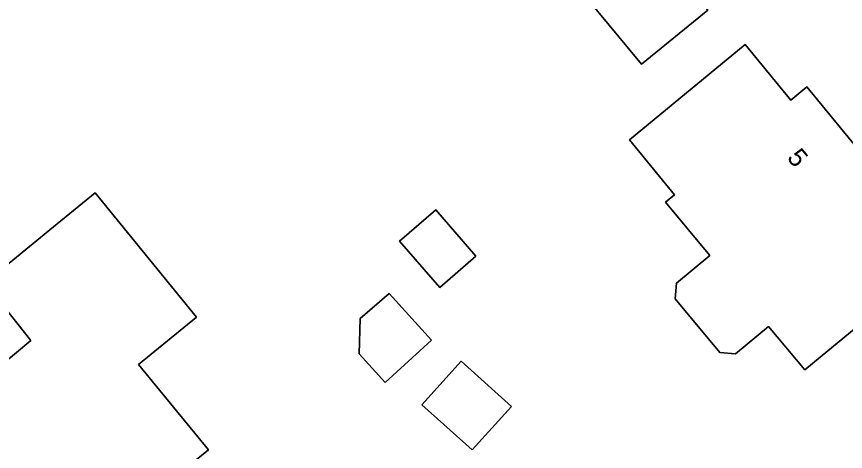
# Model space of a CAD drawing. Extents: x 157320 to 158835, y 386650 to 388491.
# Drawn here: x 158035.89 to 158080.32, y 387260.67 to 387283.97 of the extents above; entities that cross this region are included whole.
import ezdxf

# ---------------------------------------------------------------- set-up
doc = ezdxf.new("R2010")
doc.units = 0
for name, color, linetype in [('IMGEO_Erf', 7, 'Continuous'), ('IMGEO_Pand', 7, 'Continuous'), ('IMGEO_Pand_nummerreeks', 7, 'Continuous')]:
    doc.layers.add(name, color=color, linetype=linetype)

msp = doc.modelspace()

# ---------------------------------------------------------------- linework, layer by layer
at = {"layer": 'IMGEO_Erf'}
msp.add_lwpolyline([(158068.845, 387294.075), (158069.583, 387293.134), (158070.079, 387293.543), (158070.009, 387293.628), (158070.248, 387293.825), (158073.85, 387289.461), (158076.51, 387286.238), (158076.263, 387286.03), (158075.37, 387287.101), (158072.559, 387284.779), (158072.937, 387284.316), (158069.384, 387281.418), (158062.375, 387289.891), (158056.968, 387285.418), (158053.638, 387289.478)], dxfattribs=at)
for points in [[(158070.681, 387274.015), (158071.166, 387274.414), (158068.745, 387277.356), (158071.092, 387279.288), (158074.952, 387282.465), (158077.4, 387279.496), (158078.256, 387280.199), (158081.457, 387276.31), (158081.925, 387276.699), (158085.554, 387272.346), (158082.24, 387269.617), (158082.832, 387268.899), (158078.973, 387265.721), (158078.138, 387265.034), (158076.204, 387267.363), (158074.429, 387265.89), (158073.584, 387265.968), (158071.195, 387268.846), (158071.273, 387269.69), (158073.048, 387271.164)], [(158045.536, 387267.864), (158042.435, 387265.326), (158046.172, 387260.759), (158043.755, 387258.784), (158045.209, 387257.004), (158041.925, 387254.321), (158040.47, 387256.101), (158038.045, 387254.121), (158036.328, 387256.186), (158035.96, 387255.846), (158035.247, 387256.719), (158035.633, 387257.035), (158032.594, 387260.758), (158033.211, 387261.262), (158032.006, 387262.738), (158032.794, 387263.394), (158036.658, 387266.612), (158034.188, 387269.705), (158038.068, 387272.86), (158040.106, 387274.518)], [(158060.508, 387271.131), (158058.571, 387269.457), (158056.422, 387271.943), (158058.359, 387273.617)], [(158058.139, 387266.637), (158055.655, 387264.366), (158054.258, 387265.894), (158054.313, 387267.799), (158055.863, 387269.126)], [(158062.414, 387263.084), (158060.314, 387260.751), (158057.622, 387263.174), (158059.722, 387265.507)]]:
    msp.add_lwpolyline(points, close=True, dxfattribs=at)
at = {"layer": 'IMGEO_Pand'}
msp.add_lwpolyline([(158066.812, 387294.3), (158066.177, 387293.771), (158066.153, 387293.751), (158065.675, 387293.352), (158065.065, 387294.094), (158062.708, 387296.956), (158058.725, 387293.672), (158053.638, 387289.478), (158056.968, 387285.418), (158062.375, 387289.891), (158069.384, 387281.418), (158072.937, 387284.316), (158072.559, 387284.779), (158075.37, 387287.101), (158076.263, 387286.03), (158076.51, 387286.238), (158073.85, 387289.461), (158070.248, 387293.825)], dxfattribs=at)
for points in [[(158078.973, 387265.721), (158082.832, 387268.899), (158082.24, 387269.617), (158085.554, 387272.346), (158081.925, 387276.699), (158081.457, 387276.31), (158078.256, 387280.199), (158077.4, 387279.496), (158074.952, 387282.465), (158071.092, 387279.288), (158068.745, 387277.356), (158071.166, 387274.414), (158070.681, 387274.015), (158073.048, 387271.164), (158071.273, 387269.69), (158071.195, 387268.846), (158073.584, 387265.968), (158074.429, 387265.89), (158076.204, 387267.363), (158078.138, 387265.034)], [(158045.209, 387257.004), (158043.755, 387258.784), (158046.172, 387260.759), (158042.435, 387265.326), (158045.536, 387267.864), (158040.106, 387274.518), (158038.068, 387272.86), (158034.188, 387269.705), (158036.658, 387266.612), (158032.794, 387263.394), (158032.006, 387262.738), (158033.211, 387261.262), (158032.594, 387260.758), (158035.633, 387257.035), (158035.247, 387256.719), (158035.96, 387255.846), (158036.328, 387256.186), (158038.045, 387254.121), (158040.47, 387256.101), (158041.925, 387254.321)], [(158056.422, 387271.943), (158058.571, 387269.457), (158060.508, 387271.131), (158058.359, 387273.617)], [(158055.863, 387269.126), (158054.313, 387267.799), (158054.258, 387265.894), (158055.655, 387264.366), (158058.139, 387266.637)], [(158060.314, 387260.751), (158062.414, 387263.084), (158059.722, 387265.507), (158057.622, 387263.174)]]:
    msp.add_lwpolyline(points, close=True, dxfattribs=at)

# ---------------------------------------------------------------- texts
at = {"layer": 'IMGEO_Pand_nummerreeks'}
msp.add_text('5', height=1, rotation=309.4575, dxfattribs=at).set_placement((158077.149, 387276.383))

doc.saveas('drawing.dxf')
